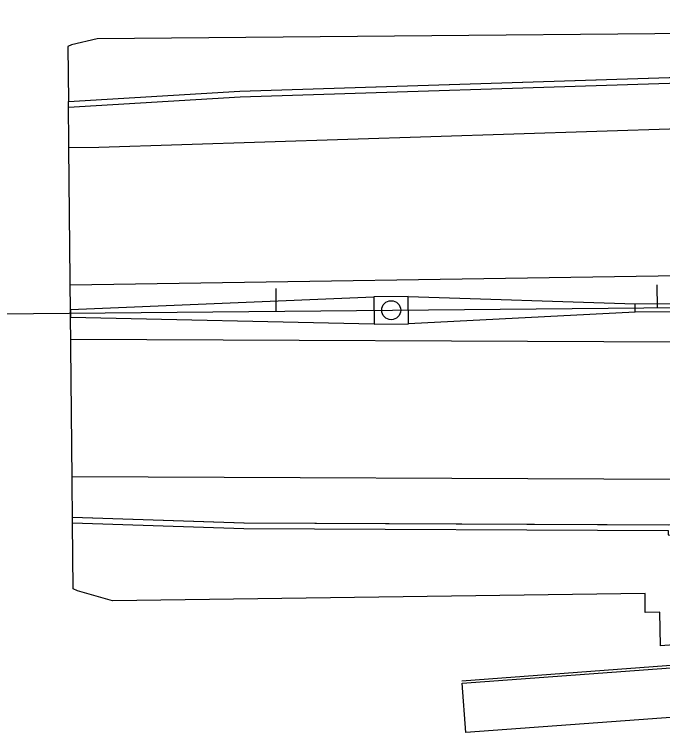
# Model space of a CAD drawing. Extents: x 2145147 to 2158018, y 137519 to 148068.
# Drawn here: x 2145739.4 to 2145909.5, y 142935.2 to 143123.8 of the extents above; entities that cross this region are included whole.
import ezdxf

# ---------------------------------------------------------------- set-up
doc = ezdxf.new("R2010")
doc.units = 0
doc.layers.add('EX_Align_1', color=7, linetype='Continuous')
doc.layers.add('PR_Phasing_Pavement_6', color=7, linetype='Continuous')

msp = doc.modelspace()

# ---------------------------------------------------------------- linework, layer by layer
at = {"layer": 'EX_Align_1'}
msp.add_line((2145641.75, 143044.23), (2147351.75, 143060.44), dxfattribs=at)
for points in [[(2145807.97, 143051.8), (2145808.03, 143045.8)], [(2145907.97, 143052.75), (2145908.02, 143046.75)]]:
    msp.add_lwpolyline(points, dxfattribs=at)
at = {"layer": 'PR_Phasing_Pavement_6'}
for p, q in [((2145798.56, 143103.57), (2146063.22, 143112.07)), ((2145798.56, 143103.57), (2146063.22, 143112.07)), ((2145798.62, 143102.07), (2146063.23, 143110.57)), ((2145761.51, 143088.87), (2146367.52, 143108.35)), ((2145753.58, 143100.87), (2145798.56, 143103.57)), ((2145753.58, 143100.87), (2145798.56, 143103.57)), ((2145753.59, 143099.37), (2145798.62, 143102.07)), ((2145753.69, 143088.79), (2145753.58, 143100.87)), ((2145753.59, 143099.37), (2145753.58, 143100.87)), ((2145753.69, 143088.79), (2145761.51, 143088.87)), ((2145754.52, 143001.8), (2145753.69, 143088.79)), ((2145754.03, 143052.79), (2146353.97, 143061.98)), ((2145902.26, 143047.76), (2146643.98, 143054.79)), ((2145902.28, 143045.64), (2146644, 143052.67)), ((2145842.73, 143049.72), (2145833.73, 143049.63)), ((2145833.73, 143049.63), (2145833.8, 143042.47)), ((2145842.8, 143042.55), (2145842.73, 143049.72)), ((2145902.28, 143045.64), (2145902.26, 143047.76)), ((2145754.1, 143046.3), (2145754.12, 143044.3)), ((2145833.8, 143042.47), (2145842.8, 143042.55)), ((2145754.17, 143038.45), (2146054.2, 143037.14)), ((2145754.51, 143002.45), (2146054.29, 143001.14)), ((2145754.63, 142990.28), (2145754.52, 143001.8)), ((2145754.61, 142991.78), (2145799.67, 142990.25)), ((2145754.63, 142990.28), (2145754.61, 142991.78)), ((2145754.63, 142990.28), (2145799.64, 142988.75)), ((2145799.63, 142990.25), (2146054.24, 142989.14)), ((2145799.64, 142988.75), (2145910.97, 142988.26)), ((2145799.67, 142990.25), (2145910.98, 142989.76)), ((2145856.81, 142948.83), (2146016.48, 142960.6)), ((2145856.86, 142948.16), (2146016.53, 142959.93))]:
    msp.add_line(p, q, dxfattribs=at)
for points in [[(2145753.58, 143100.87), (2145798.56, 143103.57), (2146007.43, 143110.28), (2146007.3, 143123.76), (2146004.05, 143123.73), (2146003.62, 143117.42), (2145995.31, 143117.22), (2145995.25, 143119.46), (2145761.13, 143117.3), (2145754.4, 143115.78), (2145753.44, 143115.31)], [(2145908.89, 142958.01), (2145908.78, 142966.79), (2145904.89, 142966.75), (2145904.94, 142971.71), (2145765.15, 142969.84), (2145755.92, 142972.38), (2145754.79, 142972.98), (2145754.63, 142990.28), (2145799.64, 142988.75), (2145910.97, 142988.26), (2145910.98, 142987.13), (2145948.59, 142987.02), (2145948.84, 142960.96)]]:
    msp.add_lwpolyline(points, close=True, dxfattribs=at)
for points in [[(2145754.1, 143046.3), (2145833.73, 143049.59)], [(2145842.73, 143049.68), (2145902.26, 143047.76)], [(2145842.8, 143042.59), (2145902.28, 143045.64)], [(2145754.11, 143044.29), (2145833.8, 143042.51)], [(2145754.61, 142991.78), (2145799.63, 142990.25)], [(2146174.55, 142952.39), (2146122.59, 142950.75), (2146049.72, 142947.44), (2146006.92, 142944.49), (2145989.2, 142944.88), (2145857.81, 142935.2), (2145856.86, 142948.16)]]:
    msp.add_lwpolyline(points, dxfattribs=at)
msp.add_circle((2145838.27, 143046.09), 2.5, dxfattribs=at)

doc.saveas('drawing.dxf')
